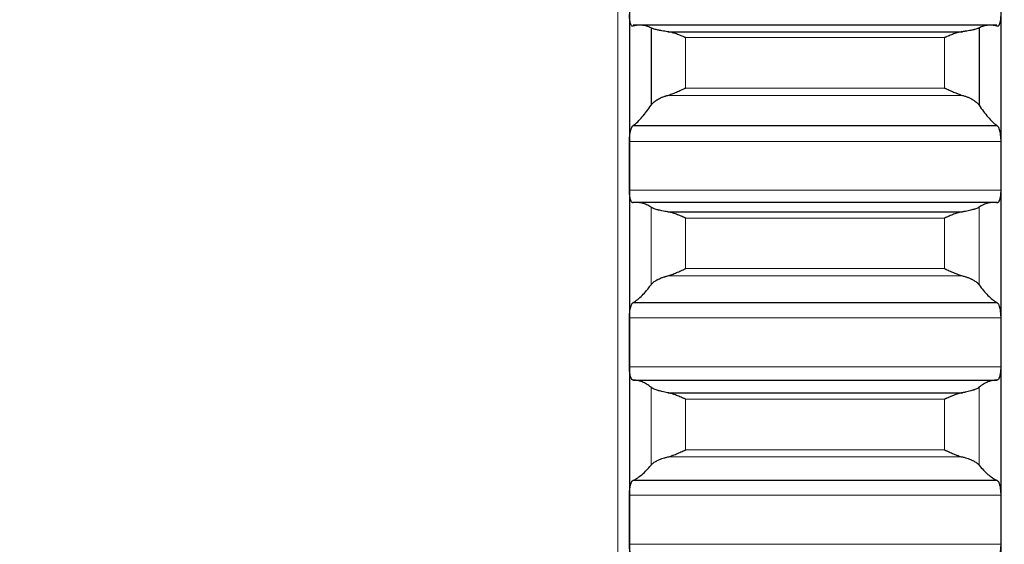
# Model space of a CAD drawing. Header units: inches. Extents: x 0 to 20790, y -12 to 14700.
# Tile 367 of 441: x 14066 to 14204, y 10315 to 10389. Entities that reach past the tile are written whole.
import ezdxf

# ---------------------------------------------------------------- set-up
doc = ezdxf.new("R2010")
doc.units = ezdxf.units.IN
doc.layers.add('1', color=7, linetype='Continuous', true_color=0xffffff)
doc.layers.add('254', color=7, linetype='Continuous', true_color=0xffffff)
doc.styles.add('latin_extended', font='simplex.shx')
doc.dimstyles.get("Standard").update_dxf_attribs({"dimtxt": 0.18, "dimasz": 0.18, "dimexe": 0.18, "dimexo": 0.0625, "dimgap": 0.09, "dimtad": 0, "dimtih": 1, "dimtoh": 1, "dimdec": 4, "dimzin": 0, "dimdsep": 46, "dimtxsty": 'Standard', "dimcen": 0.09, "dimadec": 0, "dimazin": 0, "dimtfac": 1, "dimtdec": 4, "dimtofl": 0, "dimtmove": 0, "dimatfit": 3, "dimfxl": 1, "dimtolj": 1, "dimtzin": 0, "dimarcsym": 0})

# ---------------------------------------------------------------- blocks, each defined once
blk = doc.blocks.new('_U6')
at = {"layer": '254', "color": 3, "linetype": 'Continuous', "lineweight": 13, "transparency": 16777216}
for p, q in [((14453.84, 10348.96), (14453.84, 8475.94)), ((14203.84, 10258.94), (14203.84, 8475.94)), ((14203.84, 8510.94), (12901.42, 8510.94)), ((14081.34, 8510.94), (13958.84, 8510.94)), ((14453.84, 8510.94), (14203.84, 8510.94)), ((14576.34, 8510.94), (14698.84, 8510.94))]:
    blk.add_line(p, q, dxfattribs=at)
at = {"layer": '254', "color": 3, "transparency": 16777216}
for points in [[(14081.34, 8490.52), (14081.34, 8531.36), (14203.84, 8510.94)], [(14576.34, 8531.36), (14576.34, 8490.52), (14453.84, 8510.94)]]:
    blk.add_solid(points, dxfattribs=at)
at = {"layer": 'Defpoints', "color": 0, "transparency": 16777216}
for p in [(14453.84, 10383.96), (14203.84, 10293.94), (14203.84, 8510.94)]:
    blk.add_point(p, dxfattribs=at)
at = {"layer": '254', "color": 2, "lineweight": 13, "transparency": 16777216, "insert": (12962.67, 8694.69), "char_height": 122.5, "attachment_point": 1, "style": 'latin_extended'}
blk.add_mtext('\\A1;250', dxfattribs=at)
blk = doc.blocks.new('_U8')
at = {"layer": '254', "color": 3, "linetype": 'Continuous', "lineweight": 13, "transparency": 16777216}
for p, q in [((13940.84, 12760.44), (13940.84, 13273.44)), ((14453.84, 10418.96), (14453.84, 13273.44)), ((14331.34, 13238.44), (14063.34, 13238.44))]:
    blk.add_line(p, q, dxfattribs=at)
at = {"layer": '254', "color": 3, "transparency": 16777216}
for points in [[(14063.34, 13258.86), (14063.34, 13218.02), (13940.84, 13238.44)], [(14331.34, 13218.02), (14331.34, 13258.86), (14453.84, 13238.44)]]:
    blk.add_solid(points, dxfattribs=at)
at = {"layer": 'Defpoints', "color": 0, "transparency": 16777216}
for p in [(13940.84, 13238.44), (13940.84, 12725.44), (14453.84, 10383.96)]:
    blk.add_point(p, dxfattribs=at)
at = {"layer": '254', "color": 2, "lineweight": 13, "transparency": 16777216, "insert": (14074.35, 13422.19), "char_height": 122.5, "attachment_point": 1, "style": 'latin_extended'}
blk.add_mtext('\\A1;513', dxfattribs=at)

msp = doc.modelspace()

# ---------------------------------------------------------------- linework, layer by layer
at = {"layer": '1', "color": 110, "linetype": 'Continuous', "lineweight": 13}
for p, q in [((14150.238, 10908.942), (14150.238, 9678.942)), ((14159.694, 10386.262), (14195.982, 10386.262)), ((14159.694, 10386.262), (14159.694, 10379.207)), ((14195.982, 10386.262), (14195.982, 10379.207)), ((14159.694, 10379.207), (14195.982, 10379.207)), ((14157.207, 10378.185), (14198.47, 10378.185)), ((14151.841, 10371.732), (14203.836, 10371.732)), ((14151.841, 10364.908), (14203.836, 10364.908)), ((14154.865, 10362.523), (14154.865, 10351.667)), ((14200.812, 10362.523), (14200.812, 10351.667)), ((14159.694, 10361.011), (14195.982, 10361.011)), ((14159.694, 10361.011), (14159.694, 10353.922)), ((14195.982, 10361.011), (14195.982, 10353.922)), ((14159.694, 10353.922), (14195.982, 10353.922)), ((14157.207, 10352.922), (14198.47, 10352.922)), ((14151.841, 10347.019), (14203.836, 10347.019)), ((14151.841, 10340.168), (14203.836, 10340.168)), ((14154.865, 10337.32), (14154.865, 10326.429)), ((14200.812, 10337.32), (14200.812, 10326.429)), ((14159.694, 10335.653), (14195.982, 10335.653)), ((14159.694, 10335.653), (14159.694, 10328.541)), ((14195.982, 10335.653), (14195.982, 10328.541)), ((14159.694, 10328.541), (14195.982, 10328.541)), ((14157.207, 10327.565), (14198.47, 10327.565)), ((14151.841, 10322.222), (14203.836, 10322.222)), ((14151.841, 10315.354), (14203.836, 10315.354))]:
    msp.add_line(p, q, dxfattribs=at)
at = {"layer": '1', "color": 2, "linetype": 'Continuous', "lineweight": 25}
for p, q in [((14151.838, 10392.928), (14151.838, 10368.32)), ((14203.838, 10392.928), (14203.838, 10368.32)), ((14203.301, 10388.004), (14152.376, 10388.004)), ((14154.865, 10387.617), (14154.865, 10376.813)), ((14157.207, 10387.097), (14198.47, 10387.097)), ((14200.812, 10387.617), (14200.812, 10376.813)), ((14152.376, 10373.955), (14203.301, 10373.955)), ((14151.838, 10368.32), (14151.838, 10343.594)), ((14203.838, 10368.32), (14203.838, 10343.594)), ((14203.301, 10363.187), (14152.376, 10363.187)), ((14157.207, 10361.878), (14198.47, 10361.878)), ((14152.376, 10349.172), (14203.301, 10349.172)), ((14151.838, 10343.594), (14151.838, 10318.788)), ((14203.838, 10343.594), (14203.838, 10318.788)), ((14152.376, 10338.333), (14203.301, 10338.333)), ((14157.207, 10336.549), (14198.47, 10336.549)), ((14152.376, 10324.299), (14203.301, 10324.299)), ((14151.838, 10318.788), (14151.838, 10293.942)), ((14203.838, 10318.788), (14203.838, 10293.942))]:
    msp.add_line(p, q, dxfattribs=at)
for points, knots in [([(14152.376, 10387.877), (14152.341, 10387.857), (14152.307, 10387.85), (14152.257, 10387.858), (14152.24, 10387.864), (14152.216, 10387.877), (14152.207, 10387.882), (14152.191, 10387.894), (14152.183, 10387.901), (14152.143, 10387.938), (14152.112, 10387.979), (14152.069, 10388.059), (14152.055, 10388.089), (14152.035, 10388.137), (14152.028, 10388.154), (14152.015, 10388.19), (14152.008, 10388.208), (14151.977, 10388.303), (14151.955, 10388.388), (14151.93, 10388.507), (14151.925, 10388.531), (14151.916, 10388.582), (14151.911, 10388.607), (14151.899, 10388.686), (14151.891, 10388.74), (14151.87, 10388.907), (14151.86, 10389.025), (14151.85, 10389.18), (14151.849, 10389.212), (14151.846, 10389.275), (14151.845, 10389.307), (14151.842, 10389.404), (14151.841, 10389.469), (14151.841, 10389.535)], [0, 0, 0, 0, 0.125, 0.125, 0.1875, 0.1875, 0.21875, 0.21875, 0.25, 0.25, 0.375, 0.375, 0.4375, 0.4375, 0.46875, 0.46875, 0.5, 0.5, 0.625, 0.625, 0.65625, 0.65625, 0.6875, 0.6875, 0.75, 0.75, 0.875, 0.875, 0.90625, 0.90625, 0.9375, 0.9375, 1, 1, 1, 1]), ([(14203.836, 10389.535), (14203.836, 10389.469), (14203.834, 10389.339), (14203.826, 10389.151), (14203.817, 10389.03), (14203.809, 10388.941), (14203.806, 10388.911), (14203.8, 10388.853), (14203.796, 10388.825), (14203.779, 10388.685), (14203.762, 10388.582), (14203.737, 10388.462), (14203.732, 10388.439), (14203.724, 10388.404), (14203.722, 10388.393), (14203.716, 10388.371), (14203.702, 10388.316), (14203.675, 10388.225), (14203.649, 10388.155), (14203.622, 10388.09), (14203.608, 10388.061), (14203.565, 10387.98), (14203.534, 10387.938), (14203.486, 10387.894), (14203.47, 10387.882), (14203.445, 10387.868), (14203.437, 10387.865), (14203.42, 10387.859), (14203.412, 10387.857), (14203.37, 10387.85), (14203.335, 10387.857), (14203.301, 10387.877)], [0, 0, 0, 0, 0.0625, 0.125, 0.1875, 0.1875, 0.21875, 0.21875, 0.25, 0.25, 0.375, 0.375, 0.40625, 0.40625, 0.421875, 0.421875, 0.4375, 0.5, 0.5625, 0.5625, 0.625, 0.625, 0.75, 0.75, 0.8125, 0.8125, 0.84375, 0.84375, 0.875, 0.875, 1, 1, 1, 1]), ([(14157.207, 10387.097), (14157.061, 10387.115), (14156.921, 10387.133), (14156.652, 10387.172), (14156.394, 10387.212), (14156.158, 10387.256), (14156.018, 10387.284), (14155.99, 10387.289), (14155.935, 10387.301), (14155.908, 10387.306), (14155.827, 10387.323), (14155.776, 10387.335), (14155.626, 10387.369), (14155.533, 10387.392), (14155.362, 10387.438), (14155.283, 10387.461), (14155.175, 10387.495), (14155.14, 10387.507), (14155.092, 10387.524), (14155.076, 10387.529), (14155.045, 10387.541), (14155.03, 10387.546), (14154.957, 10387.574), (14154.907, 10387.596), (14154.865, 10387.617)], [0, 0, 0, 0, 0.125, 0.125, 0.25, 0.375, 0.375, 0.40625, 0.40625, 0.4375, 0.4375, 0.5, 0.5, 0.625, 0.625, 0.75, 0.75, 0.8125, 0.8125, 0.84375, 0.84375, 0.875, 0.875, 1, 1, 1, 1]), ([(14159.694, 10386.262), (14159.691, 10386.263), (14159.688, 10386.265), (14159.681, 10386.268), (14159.678, 10386.269), (14159.668, 10386.273), (14159.648, 10386.282), (14159.602, 10386.303), (14159.509, 10386.343), (14159.43, 10386.378), (14159.272, 10386.446), (14159.167, 10386.49), (14158.853, 10386.62), (14158.645, 10386.702), (14158.334, 10386.814), (14158.23, 10386.849), (14158.075, 10386.899), (14158.023, 10386.915), (14157.919, 10386.946), (14157.867, 10386.96), (14157.712, 10387.002), (14157.61, 10387.027), (14157.407, 10387.068), (14157.307, 10387.085), (14157.207, 10387.097)], [0, 0, 0, 0, 0.0039062, 0.0039062, 0.0078125, 0.0078125, 0.015625, 0.03125, 0.0625, 0.125, 0.125, 0.25, 0.25, 0.5, 0.5, 0.625, 0.625, 0.6875, 0.6875, 0.75, 0.75, 0.875, 0.875, 1, 1, 1, 1]), ([(14198.47, 10387.097), (14198.37, 10387.085), (14198.27, 10387.068), (14198.069, 10387.027), (14197.967, 10387.003), (14197.764, 10386.948), (14197.661, 10386.918), (14197.454, 10386.852), (14197.35, 10386.816), (14197.14, 10386.741), (14197.036, 10386.702), (14196.826, 10386.62), (14196.721, 10386.577), (14196.511, 10386.491), (14196.405, 10386.446), (14196.247, 10386.378), (14196.168, 10386.343), (14196.075, 10386.303), (14196.029, 10386.282), (14196.009, 10386.273), (14195.996, 10386.268), (14195.989, 10386.265), (14195.982, 10386.262)], [0, 0, 0, 0, 0.125, 0.125, 0.25, 0.25, 0.375, 0.375, 0.5, 0.5, 0.625, 0.625, 0.75, 0.75, 0.875, 0.875, 0.9375, 0.96875, 0.984375, 0.9921875, 0.9921875, 1, 1, 1, 1]), ([(14200.812, 10387.617), (14200.77, 10387.596), (14200.719, 10387.574), (14200.605, 10387.53), (14200.476, 10387.485), (14200.318, 10387.439), (14200.189, 10387.405), (14200.144, 10387.393), (14200.074, 10387.375), (14200.05, 10387.37), (14200.001, 10387.358), (14199.977, 10387.352), (14199.852, 10387.324), (14199.64, 10387.278), (14199.405, 10387.235), (14199.158, 10387.193), (14199.029, 10387.173), (14198.859, 10387.148), (14198.825, 10387.143), (14198.755, 10387.134), (14198.65, 10387.119), (14198.543, 10387.106), (14198.47, 10387.097)], [0, 0, 0, 0, 0.125, 0.125, 0.25, 0.375, 0.375, 0.4375, 0.4375, 0.46875, 0.46875, 0.5, 0.5, 0.625, 0.75, 0.75, 0.875, 0.875, 0.90625, 0.90625, 0.9375, 1, 1, 1, 1]), ([(14157.207, 10378.185), (14157.307, 10378.213), (14157.407, 10378.244), (14157.608, 10378.313), (14157.709, 10378.35), (14157.913, 10378.428), (14158.016, 10378.469), (14158.222, 10378.554), (14158.326, 10378.598), (14158.536, 10378.689), (14158.641, 10378.735), (14158.851, 10378.829), (14158.956, 10378.876), (14159.166, 10378.97), (14159.271, 10379.018), (14159.43, 10379.089), (14159.509, 10379.124), (14159.602, 10379.166), (14159.648, 10379.186), (14159.668, 10379.195), (14159.681, 10379.201), (14159.688, 10379.204), (14159.694, 10379.207)], [0, 0, 0, 0, 0.125, 0.125, 0.25, 0.25, 0.375, 0.375, 0.5, 0.5, 0.625, 0.625, 0.75, 0.75, 0.875, 0.875, 0.9375, 0.96875, 0.984375, 0.9921875, 0.9921875, 1, 1, 1, 1]), ([(14195.982, 10379.207), (14195.986, 10379.205), (14195.989, 10379.204), (14195.996, 10379.201), (14195.999, 10379.2), (14196.009, 10379.195), (14196.029, 10379.186), (14196.075, 10379.166), (14196.168, 10379.124), (14196.247, 10379.089), (14196.405, 10379.018), (14196.51, 10378.97), (14196.824, 10378.829), (14197.032, 10378.736), (14197.343, 10378.602), (14197.446, 10378.558), (14197.602, 10378.493), (14197.654, 10378.472), (14197.757, 10378.431), (14197.809, 10378.411), (14197.964, 10378.351), (14198.067, 10378.314), (14198.269, 10378.245), (14198.37, 10378.213), (14198.47, 10378.185)], [0, 0, 0, 0, 0.0039063, 0.0039063, 0.0078125, 0.0078125, 0.015625, 0.03125, 0.0625, 0.125, 0.125, 0.25, 0.25, 0.5, 0.5, 0.625, 0.625, 0.6875, 0.6875, 0.75, 0.75, 0.875, 0.875, 1, 1, 1, 1]), ([(14154.865, 10376.813), (14154.907, 10376.879), (14154.957, 10376.944), (14155.072, 10377.073), (14155.201, 10377.202), (14155.359, 10377.327), (14155.488, 10377.42), (14155.533, 10377.451), (14155.603, 10377.497), (14155.627, 10377.512), (14155.675, 10377.542), (14155.7, 10377.557), (14155.825, 10377.632), (14156.036, 10377.747), (14156.271, 10377.854), (14156.519, 10377.957), (14156.648, 10378.006), (14156.818, 10378.065), (14156.852, 10378.076), (14156.921, 10378.099), (14157.026, 10378.133), (14157.134, 10378.164), (14157.207, 10378.185)], [0, 0, 0, 0, 0.125, 0.125, 0.25, 0.375, 0.375, 0.4375, 0.4375, 0.46875, 0.46875, 0.5, 0.5, 0.625, 0.75, 0.75, 0.875, 0.875, 0.90625, 0.90625, 0.9375, 1, 1, 1, 1]), ([(14198.47, 10378.185), (14198.616, 10378.144), (14198.756, 10378.1), (14199.025, 10378.008), (14199.282, 10377.91), (14199.518, 10377.803), (14199.659, 10377.733), (14199.687, 10377.719), (14199.742, 10377.69), (14199.769, 10377.676), (14199.849, 10377.632), (14199.901, 10377.603), (14200.051, 10377.514), (14200.143, 10377.453), (14200.315, 10377.33), (14200.394, 10377.267), (14200.502, 10377.172), (14200.536, 10377.139), (14200.585, 10377.091), (14200.601, 10377.075), (14200.632, 10377.042), (14200.647, 10377.026), (14200.719, 10376.944), (14200.77, 10376.879), (14200.812, 10376.813)], [0, 0, 0, 0, 0.125, 0.125, 0.25, 0.375, 0.375, 0.40625, 0.40625, 0.4375, 0.4375, 0.5, 0.5, 0.625, 0.625, 0.75, 0.75, 0.8125, 0.8125, 0.84375, 0.84375, 0.875, 0.875, 1, 1, 1, 1]), ([(14151.841, 10371.732), (14151.841, 10371.799), (14151.843, 10371.931), (14151.851, 10372.129), (14151.86, 10372.259), (14151.868, 10372.357), (14151.871, 10372.39), (14151.877, 10372.455), (14151.88, 10372.487), (14151.898, 10372.645), (14151.915, 10372.767), (14151.939, 10372.912), (14151.944, 10372.941), (14151.952, 10372.984), (14151.955, 10372.998), (14151.961, 10373.026), (14151.975, 10373.096), (14152.001, 10373.215), (14152.027, 10373.312), (14152.054, 10373.405), (14152.068, 10373.45), (14152.112, 10373.577), (14152.143, 10373.65), (14152.19, 10373.745), (14152.207, 10373.774), (14152.231, 10373.813), (14152.24, 10373.825), (14152.257, 10373.849), (14152.265, 10373.859), (14152.307, 10373.91), (14152.341, 10373.939), (14152.376, 10373.955)], [0, 0, 0, 0, 0.0625, 0.125, 0.1875, 0.1875, 0.21875, 0.21875, 0.25, 0.25, 0.375, 0.375, 0.40625, 0.40625, 0.421875, 0.421875, 0.4375, 0.5, 0.5625, 0.5625, 0.625, 0.625, 0.75, 0.75, 0.8125, 0.8125, 0.84375, 0.84375, 0.875, 0.875, 1, 1, 1, 1]), ([(14203.301, 10373.955), (14203.335, 10373.939), (14203.369, 10373.91), (14203.42, 10373.85), (14203.436, 10373.827), (14203.461, 10373.788), (14203.469, 10373.774), (14203.486, 10373.745), (14203.494, 10373.73), (14203.534, 10373.651), (14203.564, 10373.577), (14203.608, 10373.452), (14203.622, 10373.408), (14203.642, 10373.338), (14203.649, 10373.313), (14203.662, 10373.264), (14203.668, 10373.239), (14203.699, 10373.112), (14203.722, 10373.003), (14203.747, 10372.858), (14203.752, 10372.828), (14203.761, 10372.768), (14203.765, 10372.737), (14203.778, 10372.645), (14203.786, 10372.583), (14203.807, 10372.394), (14203.817, 10372.264), (14203.826, 10372.099), (14203.828, 10372.065), (14203.831, 10371.998), (14203.832, 10371.965), (14203.835, 10371.865), (14203.836, 10371.799), (14203.836, 10371.732)], [0, 0, 0, 0, 0.125, 0.125, 0.1875, 0.1875, 0.21875, 0.21875, 0.25, 0.25, 0.375, 0.375, 0.4375, 0.4375, 0.46875, 0.46875, 0.5, 0.5, 0.625, 0.625, 0.65625, 0.65625, 0.6875, 0.6875, 0.75, 0.75, 0.875, 0.875, 0.90625, 0.90625, 0.9375, 0.9375, 1, 1, 1, 1]), ([(14152.376, 10363.16), (14152.341, 10363.146), (14152.307, 10363.144), (14152.257, 10363.159), (14152.24, 10363.168), (14152.216, 10363.185), (14152.207, 10363.191), (14152.191, 10363.205), (14152.183, 10363.213), (14152.143, 10363.257), (14152.112, 10363.303), (14152.069, 10363.39), (14152.055, 10363.422), (14152.035, 10363.474), (14152.028, 10363.492), (14152.015, 10363.53), (14152.008, 10363.549), (14151.977, 10363.649), (14151.955, 10363.738), (14151.93, 10363.861), (14151.925, 10363.886), (14151.916, 10363.938), (14151.911, 10363.965), (14151.899, 10364.046), (14151.891, 10364.101), (14151.87, 10364.272), (14151.86, 10364.392), (14151.85, 10364.55), (14151.849, 10364.582), (14151.846, 10364.646), (14151.845, 10364.679), (14151.842, 10364.776), (14151.841, 10364.842), (14151.841, 10364.908)], [0, 0, 0, 0, 0.125, 0.125, 0.1875, 0.1875, 0.21875, 0.21875, 0.25, 0.25, 0.375, 0.375, 0.4375, 0.4375, 0.46875, 0.46875, 0.5, 0.5, 0.625, 0.625, 0.65625, 0.65625, 0.6875, 0.6875, 0.75, 0.75, 0.875, 0.875, 0.90625, 0.90625, 0.9375, 0.9375, 1, 1, 1, 1]), ([(14203.836, 10364.908), (14203.836, 10364.842), (14203.834, 10364.711), (14203.826, 10364.521), (14203.817, 10364.398), (14203.809, 10364.307), (14203.806, 10364.277), (14203.8, 10364.217), (14203.796, 10364.188), (14203.779, 10364.045), (14203.762, 10363.938), (14203.737, 10363.815), (14203.732, 10363.79), (14203.724, 10363.755), (14203.722, 10363.743), (14203.716, 10363.72), (14203.702, 10363.662), (14203.675, 10363.567), (14203.649, 10363.493), (14203.622, 10363.424), (14203.608, 10363.392), (14203.565, 10363.303), (14203.534, 10363.257), (14203.486, 10363.205), (14203.47, 10363.191), (14203.445, 10363.174), (14203.437, 10363.169), (14203.42, 10363.16), (14203.412, 10363.157), (14203.37, 10363.144), (14203.335, 10363.146), (14203.301, 10363.16)], [0, 0, 0, 0, 0.0625, 0.125, 0.1875, 0.1875, 0.21875, 0.21875, 0.25, 0.25, 0.375, 0.375, 0.40625, 0.40625, 0.421875, 0.421875, 0.4375, 0.5, 0.5625, 0.5625, 0.625, 0.625, 0.75, 0.75, 0.8125, 0.8125, 0.84375, 0.84375, 0.875, 0.875, 1, 1, 1, 1]), ([(14157.207, 10361.878), (14157.061, 10361.899), (14156.921, 10361.921), (14156.652, 10361.968), (14156.394, 10362.017), (14156.158, 10362.07), (14156.018, 10362.104), (14155.99, 10362.111), (14155.935, 10362.124), (14155.908, 10362.131), (14155.827, 10362.152), (14155.776, 10362.166), (14155.626, 10362.209), (14155.533, 10362.238), (14155.362, 10362.295), (14155.283, 10362.324), (14155.175, 10362.367), (14155.14, 10362.381), (14155.092, 10362.403), (14155.076, 10362.41), (14155.045, 10362.424), (14155.03, 10362.432), (14154.957, 10362.467), (14154.907, 10362.496), (14154.865, 10362.523)], [0, 0, 0, 0, 0.125, 0.125, 0.25, 0.375, 0.375, 0.40625, 0.40625, 0.4375, 0.4375, 0.5, 0.5, 0.625, 0.625, 0.75, 0.75, 0.8125, 0.8125, 0.84375, 0.84375, 0.875, 0.875, 1, 1, 1, 1]), ([(14200.812, 10362.523), (14200.77, 10362.496), (14200.719, 10362.467), (14200.605, 10362.411), (14200.476, 10362.354), (14200.318, 10362.296), (14200.189, 10362.253), (14200.144, 10362.238), (14200.074, 10362.217), (14200.05, 10362.209), (14200.001, 10362.195), (14199.977, 10362.188), (14199.852, 10362.153), (14199.64, 10362.097), (14199.405, 10362.044), (14199.158, 10361.993), (14199.029, 10361.968), (14198.859, 10361.939), (14198.825, 10361.933), (14198.755, 10361.921), (14198.65, 10361.904), (14198.543, 10361.888), (14198.47, 10361.878)], [0, 0, 0, 0, 0.125, 0.125, 0.25, 0.375, 0.375, 0.4375, 0.4375, 0.46875, 0.46875, 0.5, 0.5, 0.625, 0.75, 0.75, 0.875, 0.875, 0.90625, 0.90625, 0.9375, 1, 1, 1, 1]), ([(14159.694, 10361.011), (14159.691, 10361.013), (14159.688, 10361.014), (14159.681, 10361.017), (14159.678, 10361.019), (14159.668, 10361.023), (14159.648, 10361.032), (14159.602, 10361.052), (14159.509, 10361.093), (14159.43, 10361.128), (14159.272, 10361.197), (14159.167, 10361.242), (14158.853, 10361.374), (14158.645, 10361.458), (14158.334, 10361.574), (14158.23, 10361.61), (14158.075, 10361.662), (14158.023, 10361.679), (14157.919, 10361.712), (14157.867, 10361.727), (14157.712, 10361.772), (14157.61, 10361.799), (14157.407, 10361.844), (14157.307, 10361.863), (14157.207, 10361.878)], [0, 0, 0, 0, 0.0039063, 0.0039063, 0.0078125, 0.0078125, 0.015625, 0.03125, 0.0625, 0.125, 0.125, 0.25, 0.25, 0.5, 0.5, 0.625, 0.625, 0.6875, 0.6875, 0.75, 0.75, 0.875, 0.875, 1, 1, 1, 1]), ([(14198.47, 10361.878), (14198.37, 10361.863), (14198.27, 10361.844), (14198.069, 10361.799), (14197.967, 10361.773), (14197.764, 10361.714), (14197.661, 10361.682), (14197.454, 10361.613), (14197.35, 10361.576), (14197.14, 10361.498), (14197.036, 10361.458), (14196.826, 10361.374), (14196.721, 10361.331), (14196.511, 10361.242), (14196.405, 10361.197), (14196.247, 10361.128), (14196.168, 10361.093), (14196.075, 10361.052), (14196.029, 10361.032), (14196.009, 10361.023), (14195.996, 10361.017), (14195.989, 10361.014), (14195.982, 10361.011)], [0, 0, 0, 0, 0.125, 0.125, 0.25, 0.25, 0.375, 0.375, 0.5, 0.5, 0.625, 0.625, 0.75, 0.75, 0.875, 0.875, 0.9375, 0.96875, 0.984375, 0.9921875, 0.9921875, 1, 1, 1, 1]), ([(14157.207, 10352.922), (14157.307, 10352.948), (14157.407, 10352.978), (14157.608, 10353.043), (14157.709, 10353.078), (14157.913, 10353.153), (14158.016, 10353.193), (14158.222, 10353.276), (14158.326, 10353.319), (14158.536, 10353.408), (14158.641, 10353.453), (14158.851, 10353.545), (14158.956, 10353.592), (14159.166, 10353.685), (14159.271, 10353.733), (14159.43, 10353.804), (14159.509, 10353.839), (14159.602, 10353.881), (14159.648, 10353.902), (14159.668, 10353.91), (14159.681, 10353.916), (14159.688, 10353.919), (14159.694, 10353.922)], [0, 0, 0, 0, 0.125, 0.125, 0.25, 0.25, 0.375, 0.375, 0.5, 0.5, 0.625, 0.625, 0.75, 0.75, 0.875, 0.875, 0.9375, 0.96875, 0.984375, 0.9921875, 0.9921875, 1, 1, 1, 1]), ([(14195.982, 10353.922), (14195.986, 10353.921), (14195.989, 10353.919), (14195.996, 10353.916), (14195.999, 10353.915), (14196.009, 10353.91), (14196.029, 10353.902), (14196.075, 10353.881), (14196.168, 10353.839), (14196.247, 10353.804), (14196.405, 10353.733), (14196.51, 10353.686), (14196.824, 10353.546), (14197.032, 10353.454), (14197.343, 10353.322), (14197.446, 10353.279), (14197.602, 10353.216), (14197.654, 10353.196), (14197.757, 10353.156), (14197.809, 10353.136), (14197.964, 10353.079), (14198.067, 10353.043), (14198.269, 10352.978), (14198.37, 10352.948), (14198.47, 10352.922)], [0, 0, 0, 0, 0.0039062, 0.0039062, 0.0078125, 0.0078125, 0.015625, 0.03125, 0.0625, 0.125, 0.125, 0.25, 0.25, 0.5, 0.5, 0.625, 0.625, 0.6875, 0.6875, 0.75, 0.75, 0.875, 0.875, 1, 1, 1, 1]), ([(14154.865, 10351.667), (14154.907, 10351.727), (14154.957, 10351.786), (14155.072, 10351.904), (14155.201, 10352.02), (14155.359, 10352.135), (14155.488, 10352.22), (14155.533, 10352.248), (14155.603, 10352.29), (14155.627, 10352.304), (14155.675, 10352.332), (14155.7, 10352.346), (14155.825, 10352.414), (14156.036, 10352.519), (14156.271, 10352.618), (14156.519, 10352.712), (14156.648, 10352.758), (14156.818, 10352.812), (14156.852, 10352.822), (14156.921, 10352.843), (14157.026, 10352.874), (14157.134, 10352.903), (14157.207, 10352.922)], [0, 0, 0, 0, 0.125, 0.125, 0.25, 0.375, 0.375, 0.4375, 0.4375, 0.46875, 0.46875, 0.5, 0.5, 0.625, 0.75, 0.75, 0.875, 0.875, 0.90625, 0.90625, 0.9375, 1, 1, 1, 1]), ([(14198.47, 10352.922), (14198.616, 10352.885), (14198.756, 10352.844), (14199.025, 10352.759), (14199.282, 10352.669), (14199.518, 10352.57), (14199.659, 10352.506), (14199.687, 10352.493), (14199.742, 10352.467), (14199.769, 10352.454), (14199.849, 10352.414), (14199.901, 10352.387), (14200.051, 10352.305), (14200.143, 10352.25), (14200.315, 10352.137), (14200.394, 10352.08), (14200.502, 10351.993), (14200.536, 10351.964), (14200.585, 10351.92), (14200.601, 10351.905), (14200.632, 10351.875), (14200.647, 10351.86), (14200.719, 10351.786), (14200.77, 10351.727), (14200.812, 10351.667)], [0, 0, 0, 0, 0.125, 0.125, 0.25, 0.375, 0.375, 0.40625, 0.40625, 0.4375, 0.4375, 0.5, 0.5, 0.625, 0.625, 0.75, 0.75, 0.8125, 0.8125, 0.84375, 0.84375, 0.875, 0.875, 1, 1, 1, 1]), ([(14151.841, 10347.019), (14151.841, 10347.086), (14151.843, 10347.219), (14151.851, 10347.416), (14151.86, 10347.546), (14151.868, 10347.643), (14151.871, 10347.675), (14151.877, 10347.739), (14151.88, 10347.771), (14151.898, 10347.927), (14151.915, 10348.047), (14151.939, 10348.19), (14151.944, 10348.218), (14151.952, 10348.26), (14151.955, 10348.273), (14151.961, 10348.301), (14151.975, 10348.369), (14152.001, 10348.484), (14152.027, 10348.578), (14152.054, 10348.668), (14152.068, 10348.71), (14152.112, 10348.831), (14152.143, 10348.9), (14152.19, 10348.988), (14152.207, 10349.014), (14152.231, 10349.05), (14152.24, 10349.061), (14152.257, 10349.082), (14152.265, 10349.092), (14152.307, 10349.136), (14152.341, 10349.16), (14152.376, 10349.172)], [0, 0, 0, 0, 0.0625, 0.125, 0.1875, 0.1875, 0.21875, 0.21875, 0.25, 0.25, 0.375, 0.375, 0.40625, 0.40625, 0.421875, 0.421875, 0.4375, 0.5, 0.5625, 0.5625, 0.625, 0.625, 0.75, 0.75, 0.8125, 0.8125, 0.84375, 0.84375, 0.875, 0.875, 1, 1, 1, 1]), ([(14203.301, 10349.172), (14203.335, 10349.16), (14203.369, 10349.136), (14203.42, 10349.084), (14203.436, 10349.063), (14203.461, 10349.028), (14203.469, 10349.015), (14203.486, 10348.988), (14203.494, 10348.974), (14203.534, 10348.901), (14203.564, 10348.832), (14203.608, 10348.712), (14203.622, 10348.67), (14203.642, 10348.602), (14203.649, 10348.579), (14203.662, 10348.532), (14203.668, 10348.508), (14203.699, 10348.384), (14203.722, 10348.278), (14203.747, 10348.136), (14203.752, 10348.107), (14203.761, 10348.048), (14203.765, 10348.018), (14203.778, 10347.927), (14203.786, 10347.866), (14203.807, 10347.679), (14203.817, 10347.551), (14203.826, 10347.386), (14203.828, 10347.352), (14203.831, 10347.286), (14203.832, 10347.253), (14203.835, 10347.153), (14203.836, 10347.086), (14203.836, 10347.019)], [0, 0, 0, 0, 0.125, 0.125, 0.1875, 0.1875, 0.21875, 0.21875, 0.25, 0.25, 0.375, 0.375, 0.4375, 0.4375, 0.46875, 0.46875, 0.5, 0.5, 0.625, 0.625, 0.65625, 0.65625, 0.6875, 0.6875, 0.75, 0.75, 0.875, 0.875, 0.90625, 0.90625, 0.9375, 0.9375, 1, 1, 1, 1]), ([(14152.376, 10338.333), (14152.341, 10338.324), (14152.307, 10338.327), (14152.257, 10338.35), (14152.24, 10338.361), (14152.216, 10338.381), (14152.207, 10338.389), (14152.191, 10338.406), (14152.183, 10338.415), (14152.143, 10338.465), (14152.112, 10338.516), (14152.069, 10338.61), (14152.055, 10338.644), (14152.035, 10338.699), (14152.028, 10338.718), (14152.015, 10338.758), (14152.008, 10338.778), (14151.977, 10338.883), (14151.955, 10338.976), (14151.93, 10339.103), (14151.925, 10339.13), (14151.916, 10339.183), (14151.911, 10339.21), (14151.899, 10339.293), (14151.891, 10339.35), (14151.87, 10339.525), (14151.86, 10339.647), (14151.85, 10339.807), (14151.849, 10339.839), (14151.846, 10339.904), (14151.845, 10339.937), (14151.842, 10340.035), (14151.841, 10340.101), (14151.841, 10340.168)], [0, 0, 0, 0, 0.125, 0.125, 0.1875, 0.1875, 0.21875, 0.21875, 0.25, 0.25, 0.375, 0.375, 0.4375, 0.4375, 0.46875, 0.46875, 0.5, 0.5, 0.625, 0.625, 0.65625, 0.65625, 0.6875, 0.6875, 0.75, 0.75, 0.875, 0.875, 0.90625, 0.90625, 0.9375, 0.9375, 1, 1, 1, 1]), ([(14203.836, 10340.168), (14203.836, 10340.101), (14203.834, 10339.97), (14203.826, 10339.777), (14203.817, 10339.653), (14203.809, 10339.56), (14203.806, 10339.529), (14203.8, 10339.469), (14203.796, 10339.439), (14203.779, 10339.293), (14203.762, 10339.183), (14203.737, 10339.055), (14203.732, 10339.03), (14203.724, 10338.993), (14203.722, 10338.981), (14203.716, 10338.957), (14203.702, 10338.897), (14203.675, 10338.798), (14203.649, 10338.719), (14203.622, 10338.645), (14203.608, 10338.611), (14203.565, 10338.516), (14203.534, 10338.465), (14203.486, 10338.406), (14203.47, 10338.389), (14203.445, 10338.368), (14203.437, 10338.362), (14203.42, 10338.351), (14203.412, 10338.346), (14203.37, 10338.327), (14203.335, 10338.324), (14203.301, 10338.333)], [0, 0, 0, 0, 0.0625, 0.125, 0.1875, 0.1875, 0.21875, 0.21875, 0.25, 0.25, 0.375, 0.375, 0.40625, 0.40625, 0.421875, 0.421875, 0.4375, 0.5, 0.5625, 0.5625, 0.625, 0.625, 0.75, 0.75, 0.8125, 0.8125, 0.84375, 0.84375, 0.875, 0.875, 1, 1, 1, 1]), ([(14157.207, 10336.549), (14157.061, 10336.574), (14156.921, 10336.6), (14156.652, 10336.654), (14156.394, 10336.712), (14156.158, 10336.774), (14156.018, 10336.814), (14155.99, 10336.822), (14155.935, 10336.839), (14155.908, 10336.847), (14155.827, 10336.872), (14155.776, 10336.889), (14155.626, 10336.939), (14155.533, 10336.973), (14155.362, 10337.042), (14155.283, 10337.077), (14155.175, 10337.129), (14155.14, 10337.146), (14155.092, 10337.172), (14155.076, 10337.181), (14155.045, 10337.199), (14155.03, 10337.207), (14154.957, 10337.251), (14154.907, 10337.286), (14154.865, 10337.32)], [0, 0, 0, 0, 0.125, 0.125, 0.25, 0.375, 0.375, 0.40625, 0.40625, 0.4375, 0.4375, 0.5, 0.5, 0.625, 0.625, 0.75, 0.75, 0.8125, 0.8125, 0.84375, 0.84375, 0.875, 0.875, 1, 1, 1, 1]), ([(14200.812, 10337.32), (14200.77, 10337.286), (14200.719, 10337.251), (14200.605, 10337.182), (14200.476, 10337.113), (14200.318, 10337.043), (14200.189, 10336.991), (14200.144, 10336.974), (14200.074, 10336.948), (14200.05, 10336.94), (14200.001, 10336.923), (14199.977, 10336.914), (14199.852, 10336.872), (14199.64, 10336.806), (14199.405, 10336.744), (14199.158, 10336.684), (14199.029, 10336.655), (14198.859, 10336.621), (14198.825, 10336.614), (14198.755, 10336.6), (14198.65, 10336.581), (14198.543, 10336.562), (14198.47, 10336.549)], [0, 0, 0, 0, 0.125, 0.125, 0.25, 0.375, 0.375, 0.4375, 0.4375, 0.46875, 0.46875, 0.5, 0.5, 0.625, 0.75, 0.75, 0.875, 0.875, 0.90625, 0.90625, 0.9375, 1, 1, 1, 1]), ([(14159.694, 10335.653), (14159.691, 10335.655), (14159.688, 10335.656), (14159.681, 10335.659), (14159.678, 10335.661), (14159.668, 10335.665), (14159.648, 10335.674), (14159.602, 10335.695), (14159.509, 10335.736), (14159.43, 10335.771), (14159.272, 10335.84), (14159.167, 10335.886), (14158.853, 10336.02), (14158.645, 10336.106), (14158.334, 10336.225), (14158.23, 10336.263), (14158.075, 10336.318), (14158.023, 10336.335), (14157.919, 10336.369), (14157.867, 10336.386), (14157.712, 10336.433), (14157.61, 10336.462), (14157.407, 10336.511), (14157.307, 10336.533), (14157.207, 10336.549)], [0, 0, 0, 0, 0.0039063, 0.0039063, 0.0078125, 0.0078125, 0.015625, 0.03125, 0.0625, 0.125, 0.125, 0.25, 0.25, 0.5, 0.5, 0.625, 0.625, 0.6875, 0.6875, 0.75, 0.75, 0.875, 0.875, 1, 1, 1, 1]), ([(14198.47, 10336.549), (14198.37, 10336.533), (14198.27, 10336.512), (14198.069, 10336.462), (14197.967, 10336.434), (14197.764, 10336.372), (14197.661, 10336.338), (14197.454, 10336.266), (14197.35, 10336.228), (14197.14, 10336.148), (14197.036, 10336.106), (14196.826, 10336.02), (14196.721, 10335.976), (14196.511, 10335.886), (14196.405, 10335.841), (14196.247, 10335.771), (14196.168, 10335.736), (14196.075, 10335.695), (14196.029, 10335.674), (14196.009, 10335.665), (14195.996, 10335.659), (14195.989, 10335.656), (14195.982, 10335.653)], [0, 0, 0, 0, 0.125, 0.125, 0.25, 0.25, 0.375, 0.375, 0.5, 0.5, 0.625, 0.625, 0.75, 0.75, 0.875, 0.875, 0.9375, 0.96875, 0.984375, 0.9921875, 0.9921875, 1, 1, 1, 1]), ([(14157.207, 10327.565), (14157.307, 10327.589), (14157.407, 10327.616), (14157.608, 10327.677), (14157.709, 10327.711), (14157.913, 10327.783), (14158.016, 10327.821), (14158.222, 10327.902), (14158.326, 10327.944), (14158.536, 10328.031), (14158.641, 10328.075), (14158.851, 10328.166), (14158.956, 10328.212), (14159.166, 10328.305), (14159.271, 10328.352), (14159.43, 10328.423), (14159.509, 10328.459), (14159.602, 10328.5), (14159.648, 10328.521), (14159.668, 10328.53), (14159.681, 10328.536), (14159.688, 10328.539), (14159.694, 10328.541)], [0, 0, 0, 0, 0.125, 0.125, 0.25, 0.25, 0.375, 0.375, 0.5, 0.5, 0.625, 0.625, 0.75, 0.75, 0.875, 0.875, 0.9375, 0.96875, 0.984375, 0.9921875, 0.9921875, 1, 1, 1, 1]), ([(14195.982, 10328.541), (14195.986, 10328.54), (14195.989, 10328.539), (14195.996, 10328.536), (14195.999, 10328.534), (14196.009, 10328.53), (14196.029, 10328.521), (14196.075, 10328.5), (14196.168, 10328.458), (14196.247, 10328.423), (14196.405, 10328.352), (14196.51, 10328.305), (14196.824, 10328.166), (14197.032, 10328.076), (14197.343, 10327.947), (14197.446, 10327.905), (14197.602, 10327.844), (14197.654, 10327.825), (14197.757, 10327.786), (14197.809, 10327.767), (14197.964, 10327.712), (14198.067, 10327.678), (14198.269, 10327.616), (14198.37, 10327.589), (14198.47, 10327.565)], [0, 0, 0, 0, 0.0039062, 0.0039062, 0.0078125, 0.0078125, 0.015625, 0.03125, 0.0625, 0.125, 0.125, 0.25, 0.25, 0.5, 0.5, 0.625, 0.625, 0.6875, 0.6875, 0.75, 0.75, 0.875, 0.875, 1, 1, 1, 1]), ([(14154.865, 10326.429), (14154.907, 10326.482), (14154.957, 10326.535), (14155.072, 10326.641), (14155.201, 10326.746), (14155.359, 10326.85), (14155.488, 10326.927), (14155.533, 10326.952), (14155.603, 10326.99), (14155.627, 10327.003), (14155.675, 10327.028), (14155.7, 10327.04), (14155.825, 10327.102), (14156.036, 10327.198), (14156.271, 10327.288), (14156.519, 10327.374), (14156.648, 10327.415), (14156.818, 10327.464), (14156.852, 10327.474), (14156.921, 10327.493), (14157.026, 10327.521), (14157.134, 10327.548), (14157.207, 10327.565)], [0, 0, 0, 0, 0.125, 0.125, 0.25, 0.375, 0.375, 0.4375, 0.4375, 0.46875, 0.46875, 0.5, 0.5, 0.625, 0.75, 0.75, 0.875, 0.875, 0.90625, 0.90625, 0.9375, 1, 1, 1, 1]), ([(14198.47, 10327.565), (14198.616, 10327.531), (14198.756, 10327.494), (14199.025, 10327.416), (14199.282, 10327.334), (14199.518, 10327.244), (14199.659, 10327.186), (14199.687, 10327.174), (14199.742, 10327.151), (14199.769, 10327.139), (14199.849, 10327.102), (14199.901, 10327.078), (14200.051, 10327.004), (14200.143, 10326.954), (14200.315, 10326.852), (14200.394, 10326.8), (14200.502, 10326.722), (14200.536, 10326.695), (14200.585, 10326.656), (14200.601, 10326.642), (14200.632, 10326.616), (14200.647, 10326.602), (14200.719, 10326.535), (14200.77, 10326.482), (14200.812, 10326.429)], [0, 0, 0, 0, 0.125, 0.125, 0.25, 0.375, 0.375, 0.40625, 0.40625, 0.4375, 0.4375, 0.5, 0.5, 0.625, 0.625, 0.75, 0.75, 0.8125, 0.8125, 0.84375, 0.84375, 0.875, 0.875, 1, 1, 1, 1]), ([(14151.841, 10322.222), (14151.841, 10322.288), (14151.843, 10322.421), (14151.851, 10322.617), (14151.86, 10322.746), (14151.868, 10322.843), (14151.871, 10322.875), (14151.877, 10322.938), (14151.88, 10322.969), (14151.898, 10323.123), (14151.915, 10323.241), (14151.939, 10323.38), (14151.944, 10323.408), (14151.952, 10323.448), (14151.955, 10323.462), (14151.961, 10323.488), (14151.975, 10323.554), (14152.001, 10323.666), (14152.027, 10323.756), (14152.054, 10323.842), (14152.068, 10323.883), (14152.112, 10323.997), (14152.143, 10324.062), (14152.19, 10324.143), (14152.207, 10324.167), (14152.231, 10324.199), (14152.24, 10324.209), (14152.257, 10324.227), (14152.265, 10324.236), (14152.307, 10324.274), (14152.341, 10324.293), (14152.376, 10324.299)], [0, 0, 0, 0, 0.0625, 0.125, 0.1875, 0.1875, 0.21875, 0.21875, 0.25, 0.25, 0.375, 0.375, 0.40625, 0.40625, 0.421875, 0.421875, 0.4375, 0.5, 0.5625, 0.5625, 0.625, 0.625, 0.75, 0.75, 0.8125, 0.8125, 0.84375, 0.84375, 0.875, 0.875, 1, 1, 1, 1]), ([(14203.301, 10324.299), (14203.335, 10324.293), (14203.369, 10324.274), (14203.42, 10324.229), (14203.436, 10324.211), (14203.461, 10324.179), (14203.469, 10324.168), (14203.486, 10324.143), (14203.494, 10324.13), (14203.534, 10324.063), (14203.564, 10323.998), (14203.608, 10323.885), (14203.622, 10323.844), (14203.642, 10323.78), (14203.649, 10323.757), (14203.662, 10323.712), (14203.668, 10323.689), (14203.699, 10323.57), (14203.722, 10323.467), (14203.747, 10323.328), (14203.752, 10323.299), (14203.761, 10323.242), (14203.765, 10323.212), (14203.778, 10323.123), (14203.786, 10323.063), (14203.807, 10322.879), (14203.817, 10322.752), (14203.826, 10322.587), (14203.828, 10322.554), (14203.831, 10322.488), (14203.832, 10322.455), (14203.835, 10322.355), (14203.836, 10322.288), (14203.836, 10322.222)], [0, 0, 0, 0, 0.125, 0.125, 0.1875, 0.1875, 0.21875, 0.21875, 0.25, 0.25, 0.375, 0.375, 0.4375, 0.4375, 0.46875, 0.46875, 0.5, 0.5, 0.625, 0.625, 0.65625, 0.65625, 0.6875, 0.6875, 0.75, 0.75, 0.875, 0.875, 0.90625, 0.90625, 0.9375, 0.9375, 1, 1, 1, 1]), ([(14152.376, 10313.435), (14152.341, 10313.43), (14152.307, 10313.439), (14152.257, 10313.469), (14152.24, 10313.483), (14152.216, 10313.507), (14152.207, 10313.516), (14152.191, 10313.535), (14152.183, 10313.546), (14152.143, 10313.602), (14152.112, 10313.657), (14152.069, 10313.758), (14152.055, 10313.794), (14152.035, 10313.852), (14152.028, 10313.873), (14152.015, 10313.914), (14152.008, 10313.936), (14151.977, 10314.045), (14151.955, 10314.142), (14151.93, 10314.273), (14151.925, 10314.3), (14151.916, 10314.355), (14151.911, 10314.383), (14151.899, 10314.469), (14151.891, 10314.527), (14151.87, 10314.705), (14151.86, 10314.829), (14151.85, 10314.99), (14151.849, 10315.023), (14151.846, 10315.089), (14151.845, 10315.121), (14151.842, 10315.22), (14151.841, 10315.287), (14151.841, 10315.354)], [0, 0, 0, 0, 0.125, 0.125, 0.1875, 0.1875, 0.21875, 0.21875, 0.25, 0.25, 0.375, 0.375, 0.4375, 0.4375, 0.46875, 0.46875, 0.5, 0.5, 0.625, 0.625, 0.65625, 0.65625, 0.6875, 0.6875, 0.75, 0.75, 0.875, 0.875, 0.90625, 0.90625, 0.9375, 0.9375, 1, 1, 1, 1]), ([(14203.836, 10315.354), (14203.836, 10315.287), (14203.834, 10315.155), (14203.826, 10314.961), (14203.817, 10314.834), (14203.809, 10314.74), (14203.806, 10314.709), (14203.8, 10314.648), (14203.796, 10314.617), (14203.779, 10314.468), (14203.762, 10314.356), (14203.737, 10314.224), (14203.732, 10314.198), (14203.724, 10314.159), (14203.722, 10314.147), (14203.716, 10314.122), (14203.702, 10314.06), (14203.675, 10313.956), (14203.649, 10313.874), (14203.622, 10313.796), (14203.608, 10313.759), (14203.565, 10313.658), (14203.534, 10313.602), (14203.486, 10313.535), (14203.47, 10313.516), (14203.445, 10313.492), (14203.437, 10313.484), (14203.42, 10313.471), (14203.412, 10313.465), (14203.37, 10313.439), (14203.335, 10313.43), (14203.301, 10313.435)], [0, 0, 0, 0, 0.0625, 0.125, 0.1875, 0.1875, 0.21875, 0.21875, 0.25, 0.25, 0.375, 0.375, 0.40625, 0.40625, 0.421875, 0.421875, 0.4375, 0.5, 0.5625, 0.5625, 0.625, 0.625, 0.75, 0.75, 0.8125, 0.8125, 0.84375, 0.84375, 0.875, 0.875, 1, 1, 1, 1])]:
    msp.add_open_spline(points, degree=3, knots=knots, dxfattribs=at)
for points in [[(14154.865, 10387.617), (14154.661, 10387.719), (14154.251, 10387.882), (14153.632, 10388.007), (14153.007, 10388.012), (14152.587, 10387.935), (14152.376, 10387.877)], [(14203.301, 10387.877), (14203.09, 10387.935), (14202.67, 10388.012), (14202.045, 10388.007), (14201.426, 10387.882), (14201.016, 10387.719), (14200.812, 10387.617)], [(14152.376, 10373.955), (14152.587, 10374.117), (14153.007, 10374.479), (14153.632, 10375.136), (14154.251, 10375.907), (14154.661, 10376.498), (14154.865, 10376.813)], [(14200.812, 10376.813), (14201.016, 10376.498), (14201.426, 10375.907), (14202.045, 10375.136), (14202.67, 10374.479), (14203.09, 10374.117), (14203.301, 10373.955)], [(14151.838, 10368.32), (14151.838, 10369.458), (14151.839, 10370.595), (14151.841, 10371.732)], [(14203.836, 10371.732), (14203.838, 10370.595), (14203.838, 10369.458), (14203.838, 10368.32)], [(14151.841, 10364.908), (14151.839, 10366.046), (14151.838, 10367.183), (14151.838, 10368.32)], [(14203.838, 10368.32), (14203.838, 10367.183), (14203.838, 10366.046), (14203.836, 10364.908)], [(14154.865, 10362.523), (14154.661, 10362.657), (14154.251, 10362.882), (14153.632, 10363.101), (14153.007, 10363.2), (14152.587, 10363.187), (14152.376, 10363.16)], [(14203.301, 10363.16), (14203.09, 10363.187), (14202.67, 10363.2), (14202.045, 10363.101), (14201.426, 10362.882), (14201.016, 10362.657), (14200.812, 10362.523)], [(14152.376, 10349.172), (14152.587, 10349.302), (14153.007, 10349.602), (14153.632, 10350.168), (14154.251, 10350.85), (14154.661, 10351.381), (14154.865, 10351.667)], [(14200.812, 10351.667), (14201.016, 10351.381), (14201.426, 10350.85), (14202.045, 10350.168), (14202.67, 10349.602), (14203.09, 10349.302), (14203.301, 10349.172)], [(14151.838, 10343.594), (14151.838, 10344.736), (14151.839, 10345.878), (14151.841, 10347.019)], [(14203.836, 10347.019), (14203.838, 10345.878), (14203.838, 10344.736), (14203.838, 10343.594)], [(14151.841, 10340.168), (14151.839, 10341.31), (14151.838, 10342.452), (14151.838, 10343.594)], [(14203.838, 10343.594), (14203.838, 10342.452), (14203.838, 10341.31), (14203.836, 10340.168)], [(14154.865, 10337.32), (14154.661, 10337.484), (14154.251, 10337.772), (14153.632, 10338.085), (14153.007, 10338.279), (14152.587, 10338.328), (14152.376, 10338.333)], [(14203.301, 10338.333), (14203.09, 10338.328), (14202.67, 10338.279), (14202.045, 10338.085), (14201.426, 10337.772), (14201.016, 10337.484), (14200.812, 10337.32)], [(14152.376, 10324.299), (14152.587, 10324.398), (14153.007, 10324.636), (14153.632, 10325.11), (14154.251, 10325.701), (14154.661, 10326.173), (14154.865, 10326.429)], [(14200.812, 10326.429), (14201.016, 10326.173), (14201.426, 10325.701), (14202.045, 10325.11), (14202.67, 10324.636), (14203.09, 10324.398), (14203.301, 10324.299)], [(14151.838, 10318.788), (14151.838, 10319.932), (14151.839, 10321.077), (14151.841, 10322.222)], [(14203.836, 10322.222), (14203.838, 10321.077), (14203.838, 10319.932), (14203.838, 10318.788)], [(14151.841, 10315.354), (14151.839, 10316.498), (14151.838, 10317.643), (14151.838, 10318.788)], [(14203.838, 10318.788), (14203.838, 10317.643), (14203.838, 10316.498), (14203.836, 10315.354)]]:
    msp.add_open_spline(points, degree=3, dxfattribs=at)

# ---------------------------------------------------------------- dimensions: what is measured, and where the dimension line sits
at = {"layer": '254', "color": 2, "linetype": 'Continuous', "lineweight": 13}
for base, p2, picture, middle in [((13940.838, 13238.442), (13940.838, 12725.442), '_U8', (14220.18, 13238.442)), ((14203.838, 8510.942), (14203.838, 10293.942), '_U6', (13120.17, 8510.942))]:
    dim = msp.add_linear_dim(base=base, p1=(14453.838, 10383.957), p2=p2, dimstyle='Standard', override={"dimscale": 35, "dimtxt": 3.5, "dimasz": 3.5, "dimexe": 1, "dimexo": 1, "dimgap": 1.75, "dimtad": 1, "dimtih": 1, "dimtoh": 0, "dimdec": 2, "dimlfac": 1, "dimzin": 8, "dimdsep": 46, "dimlunit": 2, "dimtxsty": 'latin_extended', "dimsah": 1, "dimse1": 0, "dimse2": 0, "dimsd1": 0, "dimsd2": 0, "dimclrd": 3, "dimclre": 3, "dimclrt": 2, "dimtol": 0, "dimtm": -0.1, "dimtfac": 0.714286, "dimtdec": 3, "dimtofl": 1, "dimtmove": 0, "dimtzin": 8, "dimlwd": 13, "dimlwe": 13}, dxfattribs=at)
    dim.commit()
    dim.dimension.update_dxf_attribs({"geometry": picture, "text_midpoint": middle, "dimtype": 160})

doc.saveas('drawing.dxf')
